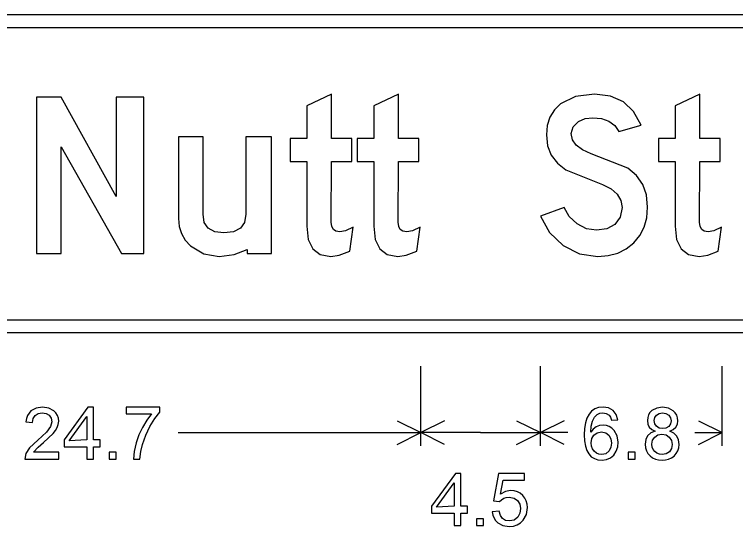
# Model space of a CAD drawing. Extents: x 1001568 to 1002149, y 1840825 to 1841423.
# Drawn here: x 1001934.778 to 1001939.301, y 1840968.75 to 1840971.966 of the extents above; entities that cross this region are included whole.
import ezdxf

# ---------------------------------------------------------------- set-up
doc = ezdxf.new("R2010")
doc.units = 0
doc.layers.add('SIGNS', color=7, linetype='Continuous')

msp = doc.modelspace()

# ---------------------------------------------------------------- linework, layer by layer
at = {"layer": 'SIGNS'}
for p, q in [((1001937.3272, 1840969.2574), (1001937.3272, 1840969.7574)), ((1001938.0772, 1840969.2574), (1001938.0772, 1840969.7574)), ((1001939.2172, 1840969.2574), (1001939.2172, 1840969.7574)), ((1001939.2172, 1840969.2574), (1001939.2172, 1840969.7574)), ((1001937.1781, 1840969.4152), (1001937.3272, 1840969.3407)), ((1001937.4762, 1840969.4152), (1001937.3272, 1840969.3407)), ((1001937.9281, 1840969.4152), (1001938.0772, 1840969.3407)), ((1001938.2262, 1840969.4152), (1001938.0772, 1840969.3407)), ((1001939.0682, 1840969.4152), (1001939.2172, 1840969.3407)), ((1001935.8058, 1840969.3407), (1001937.3272, 1840969.3407)), ((1001937.1781, 1840969.2662), (1001937.3272, 1840969.3407)), ((1001937.7022, 1840969.3407), (1001937.3272, 1840969.3407)), ((1001937.4762, 1840969.2662), (1001937.3272, 1840969.3407)), ((1001937.7022, 1840969.3407), (1001938.0772, 1840969.3407)), ((1001937.9281, 1840969.2662), (1001938.0772, 1840969.3407)), ((1001938.248, 1840969.3407), (1001938.0772, 1840969.3407)), ((1001938.2262, 1840969.2662), (1001938.0772, 1840969.3407)), ((1001939.0463, 1840969.3407), (1001939.2172, 1840969.3407)), ((1001939.0682, 1840969.2662), (1001939.2172, 1840969.3407))]:
    msp.add_line(p, q, dxfattribs=at)
for points in [[(1001939.4672, 1840971.8824), (1001932.9672, 1840971.8824), (1001932.9672, 1840971.9657), (1001939.4672, 1840971.9657), (1001939.4672, 1840971.8824), (1001939.4672, 1840971.8824)], [(1001934.9172, 1840970.4657), (1001935.071, 1840970.4657), (1001935.071, 1840971.1351), (1001935.4501, 1840970.4657), (1001935.5895, 1840970.4657), (1001935.5895, 1840971.4464), (1001935.4172, 1840971.4464), (1001935.4172, 1840970.8226), (1001935.071, 1840971.4464), (1001934.9172, 1840971.4464)], [(1001936.5072, 1840971.0426), (1001936.612, 1840971.0426), (1001936.612, 1840970.6363), (1001936.6213, 1840970.5531), (1001936.6495, 1840970.4939), (1001936.6964, 1840970.4582), (1001936.7622, 1840970.4465), (1001936.816, 1840970.4546), (1001936.8822, 1840970.4789), (1001936.9028, 1840970.6298), (1001936.8551, 1840970.6074), (1001936.8187, 1840970.6002), (1001936.795, 1840970.6039), (1001936.7784, 1840970.6152), (1001936.7685, 1840970.6339), (1001936.7652, 1840970.6606), (1001936.7661, 1840971.0426), (1001936.8948, 1840971.0426), (1001936.8948, 1840971.1877), (1001936.7661, 1840971.1877), (1001936.7661, 1840971.4657), (1001936.612, 1840971.3915), (1001936.612, 1840971.1877), (1001936.5072, 1840971.1877)], [(1001936.9272, 1840971.0426), (1001937.032, 1840971.0426), (1001937.032, 1840970.6363), (1001937.0413, 1840970.5531), (1001937.0695, 1840970.4939), (1001937.1164, 1840970.4582), (1001937.1822, 1840970.4465), (1001937.236, 1840970.4546), (1001937.3022, 1840970.4789), (1001937.3228, 1840970.6298), (1001937.2751, 1840970.6074), (1001937.2387, 1840970.6002), (1001937.215, 1840970.6039), (1001937.1984, 1840970.6152), (1001937.1885, 1840970.6339), (1001937.1852, 1840970.6606), (1001937.1861, 1840971.0426), (1001937.3148, 1840971.0426), (1001937.3148, 1840971.1877), (1001937.1861, 1840971.1877), (1001937.1861, 1840971.4657), (1001937.032, 1840971.3915), (1001937.032, 1840971.1877), (1001936.9272, 1840971.1877)], [(1001938.0772, 1840970.6985), (1001938.1348, 1840970.5957), (1001938.2195, 1840970.5155), (1001938.3229, 1840970.4636), (1001938.438, 1840970.4465), (1001938.503, 1840970.4517), (1001938.562, 1840970.4678), (1001938.615, 1840970.4941), (1001938.6619, 1840970.5321), (1001938.7, 1840970.578), (1001938.7277, 1840970.6306), (1001938.7439, 1840970.6895), (1001938.7495, 1840970.755), (1001938.7417, 1840970.8323), (1001938.7187, 1840970.8989), (1001938.6798, 1840970.9551), (1001938.6261, 1840971.0009), (1001938.3957, 1840971.0909), (1001938.341, 1840971.1152), (1001938.3019, 1840971.1448), (1001938.2785, 1840971.1783), (1001938.2709, 1840971.2172), (1001938.282, 1840971.2601), (1001938.3163, 1840971.2935), (1001938.3581, 1840971.3112), (1001938.4064, 1840971.3173), (1001938.4611, 1840971.3115), (1001938.5069, 1840971.2953), (1001938.5429, 1840971.2679), (1001938.5696, 1840971.2301), (1001938.709, 1840971.2704), (1001938.6615, 1840971.3557), (1001938.5972, 1840971.4166), (1001938.5158, 1840971.4534), (1001938.4173, 1840971.4657), (1001938.2974, 1840971.4503), (1001938.2036, 1840971.4049), (1001938.1646, 1840971.3665), (1001938.1369, 1840971.3214), (1001938.1202, 1840971.2692), (1001938.1147, 1840971.2096), (1001938.1222, 1840971.1415), (1001938.1453, 1840971.0823), (1001938.1835, 1840971.0321), (1001938.2373, 1840970.9908), (1001938.4668, 1840970.8987), (1001938.5203, 1840970.8697), (1001938.5587, 1840970.8362), (1001938.5816, 1840970.7974), (1001938.5894, 1840970.7535), (1001938.578, 1840970.6925), (1001938.5443, 1840970.6475), (1001938.493, 1840970.6195), (1001938.4292, 1840970.6102), (1001938.3659, 1840970.6204), (1001938.307, 1840970.651), (1001938.2583, 1840970.6973), (1001938.2265, 1840970.7544)], [(1001938.8172, 1840971.0426), (1001938.922, 1840971.0426), (1001938.922, 1840970.6363), (1001938.9313, 1840970.5531), (1001938.9595, 1840970.4939), (1001939.0064, 1840970.4582), (1001939.0722, 1840970.4465), (1001939.126, 1840970.4546), (1001939.1922, 1840970.4789), (1001939.2128, 1840970.6298), (1001939.1651, 1840970.6074), (1001939.1287, 1840970.6002), (1001939.105, 1840970.6039), (1001939.0884, 1840970.6152), (1001939.0785, 1840970.6339), (1001939.0752, 1840970.6606), (1001939.0761, 1840971.0426), (1001939.2048, 1840971.0426), (1001939.2048, 1840971.1877), (1001939.0761, 1840971.1877), (1001939.0761, 1840971.4657), (1001938.922, 1840971.3915), (1001938.922, 1840971.1877), (1001938.8172, 1840971.1877)], [(1001936.2374, 1840970.4657), (1001936.3907, 1840970.4657), (1001936.3907, 1840971.1964), (1001936.2302, 1840971.1964), (1001936.2302, 1840970.7106), (1001936.2215, 1840970.6594), (1001936.1956, 1840970.623), (1001936.1524, 1840970.6014), (1001936.0923, 1840970.5942), (1001936.0346, 1840970.6014), (1001935.9937, 1840970.623), (1001935.969, 1840970.6594), (1001935.961, 1840970.7106), (1001935.961, 1840971.1964), (1001935.8072, 1840971.1964), (1001935.8072, 1840970.6844), (1001935.8116, 1840970.6345), (1001935.8261, 1840970.5897), (1001935.8495, 1840970.5492), (1001935.8831, 1840970.5134), (1001935.9664, 1840970.463), (1001936.0634, 1840970.4465), (1001936.1572, 1840970.4574), (1001936.2374, 1840970.4902)], [(1001932.9672, 1840970.049), (1001939.4672, 1840970.049), (1001939.4672, 1840969.9657), (1001932.9672, 1840969.9657), (1001932.9672, 1840970.049), (1001932.9672, 1840970.049)], [(1001935.0559, 1840969.2166), (1001934.8989, 1840969.2166), (1001934.9276, 1840969.2496), (1001934.9611, 1840969.2782), (1001935.0218, 1840969.3345), (1001935.0366, 1840969.3536), (1001935.0474, 1840969.3729), (1001935.0537, 1840969.3921), (1001935.0559, 1840969.4114), (1001935.0541, 1840969.431), (1001935.0484, 1840969.4485), (1001935.039, 1840969.4639), (1001935.026, 1840969.4773), (1001934.9943, 1840969.4945), (1001934.9554, 1840969.5002), (1001934.9142, 1840969.4943), (1001934.8822, 1840969.4764), (1001934.8699, 1840969.4631), (1001934.8606, 1840969.4474), (1001934.8541, 1840969.4288), (1001934.8507, 1840969.4077), (1001934.8909, 1840969.4036), (1001934.8952, 1840969.4288), (1001934.9077, 1840969.4483), (1001934.9273, 1840969.4607), (1001934.9533, 1840969.4648), (1001934.9765, 1840969.4608), (1001934.9955, 1840969.4496), (1001935.0088, 1840969.4316), (1001935.0134, 1840969.4089), (1001935.0051, 1840969.3779), (1001934.9805, 1840969.3437), (1001934.9249, 1840969.2931), (1001934.8734, 1840969.2444), (1001934.8503, 1840969.2084), (1001934.8432, 1840969.174), (1001935.0559, 1840969.174)], [(1001935.4785, 1840969.4577), (1001935.6388, 1840969.4577), (1001935.609, 1840969.419), (1001935.581, 1840969.3721), (1001935.5592, 1840969.3258), (1001935.5419, 1840969.276), (1001935.5291, 1840969.2225), (1001935.5243, 1840969.174), (1001935.5657, 1840969.174), (1001935.5711, 1840969.2213), (1001935.5811, 1840969.2649), (1001935.6017, 1840969.3239), (1001935.6284, 1840969.3794), (1001935.6593, 1840969.4294), (1001935.6904, 1840969.4687), (1001935.6904, 1840969.5002), (1001935.4785, 1840969.5002)], [(1001935.3728, 1840969.174), (1001935.4154, 1840969.174), (1001935.4154, 1840969.2166), (1001935.3728, 1840969.2166)], [(1001938.628, 1840969.174), (1001938.6706, 1840969.174), (1001938.6706, 1840969.2166), (1001938.628, 1840969.2166)], [(1001937.7755, 1840968.843), (1001937.7792, 1840968.8223), (1001937.7861, 1840968.804), (1001937.7961, 1840968.788), (1001937.8092, 1840968.7745), (1001937.8417, 1840968.7563), (1001937.882, 1840968.7503), (1001937.9081, 1840968.7528), (1001937.9313, 1840968.7605), (1001937.9517, 1840968.7731), (1001937.9691, 1840968.7908), (1001937.9888, 1840968.8269), (1001937.9954, 1840968.8691), (1001937.9935, 1840968.891), (1001937.9881, 1840968.9112), (1001937.979, 1840968.9294), (1001937.9664, 1840968.9458), (1001937.9503, 1840968.9596), (1001937.9324, 1840968.9694), (1001937.9123, 1840968.9752), (1001937.8904, 1840968.9772), (1001937.8577, 1840968.9713), (1001937.8265, 1840968.9541), (1001937.8425, 1840969.041), (1001937.9771, 1840969.041), (1001937.9771, 1840969.0836), (1001937.8144, 1840969.0836), (1001937.7827, 1840968.912), (1001937.8211, 1840968.9071), (1001937.8328, 1840968.9191), (1001937.847, 1840968.9278), (1001937.8632, 1840968.9329), (1001937.8818, 1840968.9346), (1001937.9115, 1840968.9296), (1001937.934, 1840968.9147), (1001937.9481, 1840968.8919), (1001937.9529, 1840968.863), (1001937.9483, 1840968.8336), (1001937.9347, 1840968.8094), (1001937.9119, 1840968.7916), (1001937.8825, 1840968.7857), (1001937.858, 1840968.7895), (1001937.8391, 1840968.8009), (1001937.826, 1840968.8199), (1001937.8184, 1840968.8467)], [(1001937.6769, 1840968.7574), (1001937.7195, 1840968.7574), (1001937.7195, 1840968.7999), (1001937.6769, 1840968.7999)]]:
    msp.add_lwpolyline(points, close=True, dxfattribs=at)
for points in [[(1001935.2321, 1840969.174), (1001935.2747, 1840969.174), (1001935.2747, 1840969.252), (1001935.3167, 1840969.252), (1001935.3167, 1840969.2946), (1001935.2747, 1840969.2946), (1001935.2747, 1840969.5002), (1001935.2396, 1840969.5002), (1001935.0903, 1840969.2946), (1001935.0903, 1840969.252), (1001935.2321, 1840969.252), (1001935.2321, 1840969.174)], [(1001938.5628, 1840969.4209), (1001938.5529, 1840969.4541), (1001938.5332, 1840969.4792), (1001938.505, 1840969.4949), (1001938.4699, 1840969.5002), (1001938.4423, 1840969.4975), (1001938.4185, 1840969.4893), (1001938.3982, 1840969.4755), (1001938.3818, 1840969.4565), (1001938.3689, 1840969.4318), (1001938.3599, 1840969.4017), (1001938.3543, 1840969.3662), (1001938.3525, 1840969.3253), (1001938.3542, 1840969.288), (1001938.3595, 1840969.2559), (1001938.3683, 1840969.2286), (1001938.3806, 1840969.2065), (1001938.3962, 1840969.1891), (1001938.4155, 1840969.1768), (1001938.4382, 1840969.1694), (1001938.4645, 1840969.1669), (1001938.4919, 1840969.1705), (1001938.5164, 1840969.1811), (1001938.5373, 1840969.1992), (1001938.553, 1840969.2237), (1001938.5623, 1840969.2507), (1001938.5653, 1840969.2797), (1001938.5588, 1840969.3205), (1001938.5397, 1840969.3545), (1001938.5252, 1840969.3685), (1001938.5089, 1840969.3787), (1001938.4906, 1840969.3847), (1001938.4705, 1840969.3868), (1001938.4467, 1840969.384), (1001938.4259, 1840969.3757), (1001938.4078, 1840969.3619), (1001938.3926, 1840969.3428), (1001938.3954, 1840969.381), (1001938.4034, 1840969.4125), (1001938.4161, 1840969.4368), (1001938.4338, 1840969.4545), (1001938.4496, 1840969.4622), (1001938.4675, 1840969.4648), (1001938.4896, 1840969.4607), (1001938.5077, 1840969.4492), (1001938.5164, 1840969.4365), (1001938.5229, 1840969.4179), (1001938.5628, 1840969.4209)], [(1001938.796, 1840969.3495), (1001938.7686, 1840969.338), (1001938.7491, 1840969.3204), (1001938.7375, 1840969.2967), (1001938.7337, 1840969.2669), (1001938.7357, 1840969.2452), (1001938.7416, 1840969.2257), (1001938.7513, 1840969.2085), (1001938.7648, 1840969.1936), (1001938.7805, 1840969.1819), (1001938.7983, 1840969.1736), (1001938.8182, 1840969.1686), (1001938.8401, 1840969.1669), (1001938.8615, 1840969.1685), (1001938.8812, 1840969.1735), (1001938.899, 1840969.1818), (1001938.915, 1840969.1934), (1001938.9288, 1840969.2081), (1001938.9388, 1840969.2252), (1001938.9445, 1840969.2444), (1001938.9465, 1840969.2657), (1001938.9426, 1840969.2949), (1001938.9316, 1840969.3186), (1001938.9134, 1840969.3368), (1001938.8878, 1840969.3495), (1001938.9103, 1840969.3604), (1001938.9264, 1840969.375), (1001938.9361, 1840969.3932), (1001938.9394, 1840969.4149), (1001938.9375, 1840969.4333), (1001938.9321, 1840969.4499), (1001938.923, 1840969.4647), (1001938.9105, 1840969.4777), (1001938.88, 1840969.4946), (1001938.8431, 1840969.5002), (1001938.8063, 1840969.4947), (1001938.7764, 1840969.4782), (1001938.7639, 1840969.4655), (1001938.755, 1840969.4509), (1001938.7497, 1840969.4344), (1001938.7479, 1840969.416), (1001938.7509, 1840969.3936), (1001938.7599, 1840969.375), (1001938.7749, 1840969.3603), (1001938.796, 1840969.3495)], [(1001938.7905, 1840969.4165), (1001938.794, 1840969.4343), (1001938.8046, 1840969.4495), (1001938.8223, 1840969.461), (1001938.8437, 1840969.4648), (1001938.8645, 1840969.4609), (1001938.8817, 1840969.4498), (1001938.8931, 1840969.4336), (1001938.8969, 1840969.4143), (1001938.8929, 1840969.3945), (1001938.8816, 1840969.379), (1001938.8646, 1840969.3688), (1001938.8441, 1840969.3655), (1001938.8223, 1840969.3691), (1001938.8051, 1840969.3799), (1001938.794, 1840969.3962), (1001938.7905, 1840969.4165)], [(1001935.2321, 1840969.2946), (1001935.1209, 1840969.2887), (1001935.2321, 1840969.4417), (1001935.2321, 1840969.2946)], [(1001938.3951, 1840969.277), (1001938.3995, 1840969.3029), (1001938.4126, 1840969.3243), (1001938.4334, 1840969.3394), (1001938.4597, 1840969.3442), (1001938.4864, 1840969.3389), (1001938.5068, 1840969.3234), (1001938.5189, 1840969.3016), (1001938.5228, 1840969.2749), (1001938.5188, 1840969.2479), (1001938.5075, 1840969.2253), (1001938.4874, 1840969.2079), (1001938.4613, 1840969.2024), (1001938.4441, 1840969.2048), (1001938.4282, 1840969.2117), (1001938.4135, 1840969.2233), (1001938.4032, 1840969.2382), (1001938.397, 1840969.2559), (1001938.3951, 1840969.277)], [(1001938.7763, 1840969.2669), (1001938.7808, 1840969.2919), (1001938.7941, 1840969.3123), (1001938.8141, 1840969.3257), (1001938.8391, 1840969.33), (1001938.8647, 1840969.3253), (1001938.8855, 1840969.3116), (1001938.8993, 1840969.291), (1001938.904, 1840969.2655), (1001938.8994, 1840969.2403), (1001938.886, 1840969.2201), (1001938.8656, 1840969.2068), (1001938.8405, 1840969.2024), (1001938.8232, 1840969.2045), (1001938.8073, 1840969.2108), (1001938.7936, 1840969.2207), (1001938.7839, 1840969.2333), (1001938.7781, 1840969.2487), (1001938.7763, 1840969.2669)], [(1001937.5362, 1840968.7574), (1001937.5788, 1840968.7574), (1001937.5788, 1840968.8354), (1001937.6208, 1840968.8354), (1001937.6208, 1840968.8779), (1001937.5788, 1840968.8779), (1001937.5788, 1840969.0836), (1001937.5437, 1840969.0836), (1001937.3944, 1840968.8779), (1001937.3944, 1840968.8354), (1001937.5362, 1840968.8354), (1001937.5362, 1840968.7574)], [(1001937.5362, 1840968.8779), (1001937.425, 1840968.872), (1001937.5362, 1840969.0251), (1001937.5362, 1840968.8779)]]:
    msp.add_lwpolyline(points, dxfattribs=at)

doc.saveas('drawing.dxf')
